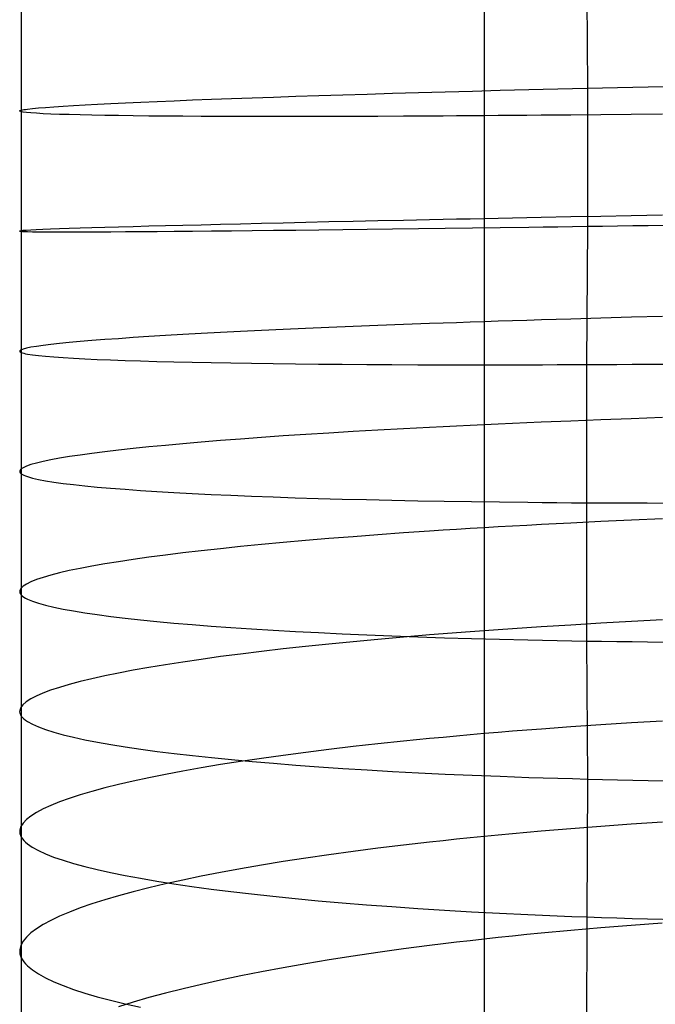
# Model space of a CAD drawing. Extents: x -383 to 1849, y -1185 to -529.
# Tile 530 of 656: x 397 to 406, y -1026 to -1011. Entities that reach past the tile are written whole.
import ezdxf

# ---------------------------------------------------------------- set-up
doc = ezdxf.new("R2010")
doc.units = 0
doc.layers.add('PREDEFINITO', color=7, linetype='CONTINUOUS')

msp = doc.modelspace()

# ---------------------------------------------------------------- linework, layer by layer
at = {"layer": 'PREDEFINITO'}
for p, q in [((405.26, -1010.183, 676.932), (405.272, -1012.191, 677.042)), ((397.028, -1010.75, 664.42), (397.029, -1012.512, 664.515)), ((403.769, -1011.036, 650.85), (403.768, -1012.534, 650.944)), ((402.067, -1012.277, 674.832), (402.435, -1012.266, 675.155)), ((402.435, -1012.266, 675.155), (402.813, -1012.255, 675.466)), ((402.813, -1012.255, 675.466), (403.2, -1012.245, 675.764)), ((403.2, -1012.245, 675.764), (403.597, -1012.234, 676.048)), ((403.597, -1012.234, 676.048), (404.003, -1012.223, 676.319)), ((404.003, -1012.223, 676.319), (404.418, -1012.212, 676.575)), ((404.418, -1012.212, 676.575), (404.628, -1012.207, 676.697)), ((404.628, -1012.207, 676.697), (404.841, -1012.202, 676.816)), ((404.841, -1012.202, 676.816), (405.056, -1012.197, 676.931)), ((405.056, -1012.197, 676.931), (405.272, -1012.191, 677.042)), ((405.272, -1012.191, 677.042), (405.491, -1012.186, 677.149)), ((405.272, -1012.191, 677.042), (405.272, -1014.203, 677.107)), ((405.491, -1012.186, 677.149), (405.711, -1012.181, 677.253)), ((405.711, -1012.181, 677.253), (405.934, -1012.176, 677.352)), ((405.934, -1012.176, 677.352), (406.158, -1012.171, 677.447)), ((406.158, -1012.171, 677.447), (406.611, -1012.16, 677.627)), ((398.138, -1012.424, 669.251), (398.334, -1012.415, 669.701)), ((398.334, -1012.415, 669.701), (398.544, -1012.405, 670.145)), ((398.544, -1012.405, 670.145), (398.769, -1012.394, 670.582)), ((398.769, -1012.394, 670.582), (399.006, -1012.384, 671.013)), ((399.006, -1012.384, 671.013), (399.257, -1012.374, 671.436)), ((399.257, -1012.374, 671.436), (399.522, -1012.363, 671.851)), ((399.522, -1012.363, 671.851), (399.798, -1012.353, 672.258)), ((399.798, -1012.353, 672.258), (400.088, -1012.342, 672.656)), ((400.088, -1012.342, 672.656), (400.389, -1012.331, 673.044)), ((400.389, -1012.331, 673.044), (400.702, -1012.321, 673.423)), ((400.702, -1012.321, 673.423), (401.027, -1012.31, 673.792)), ((401.027, -1012.31, 673.792), (401.363, -1012.299, 674.15)), ((401.363, -1012.299, 674.15), (401.71, -1012.288, 674.497)), ((401.71, -1012.288, 674.497), (402.067, -1012.277, 674.832)), ((397.006, -1012.523, 663.784), (397.009, -1012.519, 664.028)), ((397.007, -1012.526, 663.54), (397.006, -1012.523, 663.784)), ((397.022, -1012.533, 663.053), (397.007, -1012.526, 663.54)), ((397.009, -1012.519, 664.028), (397.017, -1012.516, 664.271)), ((397.017, -1012.516, 664.271), (397.029, -1012.512, 664.515)), ((397.054, -1012.54, 662.566), (397.022, -1012.533, 663.053)), ((397.029, -1012.512, 664.515), (397.028, -1016.041, 664.603)), ((397.029, -1012.512, 664.515), (397.045, -1012.508, 664.758)), ((397.045, -1012.508, 664.758), (397.066, -1012.504, 665.001)), ((397.103, -1012.546, 662.08), (397.054, -1012.54, 662.566)), ((397.066, -1012.504, 665.001), (397.09, -1012.5, 665.243)), ((397.09, -1012.5, 665.243), (397.12, -1012.496, 665.485)), ((397.167, -1012.552, 661.595), (397.103, -1012.546, 662.08)), ((397.12, -1012.496, 665.485), (397.191, -1012.488, 665.967)), ((397.248, -1012.558, 661.112), (397.167, -1012.552, 661.595)), ((397.191, -1012.488, 665.967), (397.279, -1012.48, 666.447)), ((397.345, -1012.563, 660.632), (397.248, -1012.558, 661.112)), ((397.279, -1012.48, 666.447), (397.383, -1012.471, 666.924)), ((397.383, -1012.471, 666.924), (397.503, -1012.462, 667.398)), ((397.503, -1012.462, 667.398), (397.639, -1012.453, 667.868)), ((397.639, -1012.453, 667.868), (397.79, -1012.444, 668.334)), ((397.79, -1012.444, 668.334), (397.957, -1012.434, 668.795)), ((397.957, -1012.434, 668.795), (398.138, -1012.424, 669.251)), ((403.768, -1012.534, 650.944), (403.768, -1014.035, 651.009)), ((397.457, -1012.568, 660.154), (397.345, -1012.563, 660.632)), ((397.585, -1012.573, 659.68), (397.457, -1012.568, 660.154)), ((397.727, -1012.577, 659.21), (397.585, -1012.573, 659.68)), ((397.885, -1012.581, 658.744), (397.727, -1012.577, 659.21)), ((398.057, -1012.585, 658.283), (397.885, -1012.581, 658.744)), ((398.243, -1012.589, 657.827), (398.057, -1012.585, 658.283)), ((398.444, -1012.592, 657.378), (398.243, -1012.589, 657.827)), ((398.658, -1012.595, 656.934), (398.444, -1012.592, 657.378)), ((398.886, -1012.597, 656.497), (398.658, -1012.595, 656.934)), ((399.128, -1012.599, 656.068), (398.886, -1012.597, 656.497)), ((399.382, -1012.601, 655.646), (399.128, -1012.599, 656.068)), ((399.649, -1012.603, 655.233), (399.382, -1012.601, 655.646)), ((399.929, -1012.604, 654.829), (399.649, -1012.603, 655.233)), ((400.221, -1012.605, 654.434), (399.929, -1012.604, 654.829)), ((400.526, -1012.605, 654.048), (400.221, -1012.605, 654.434)), ((400.842, -1012.605, 653.673), (400.526, -1012.605, 654.048)), ((401.17, -1012.605, 653.309), (400.842, -1012.605, 653.673)), ((401.509, -1012.604, 652.956), (401.17, -1012.605, 653.309)), ((401.859, -1012.603, 652.615), (401.509, -1012.604, 652.956)), ((402.22, -1012.602, 652.285), (401.859, -1012.603, 652.615)), ((402.592, -1012.6, 651.969), (402.22, -1012.602, 652.285)), ((402.974, -1012.598, 651.666), (402.592, -1012.6, 651.969)), ((403.169, -1012.597, 651.52), (402.974, -1012.598, 651.666)), ((403.366, -1012.596, 651.377), (403.169, -1012.597, 651.52)), ((403.566, -1012.595, 651.237), (403.366, -1012.596, 651.377)), ((403.768, -1012.593, 651.101), (403.566, -1012.595, 651.237)), ((403.973, -1012.592, 650.969), (403.768, -1012.593, 651.101)), ((404.18, -1012.59, 650.841), (403.973, -1012.592, 650.969)), ((404.389, -1012.588, 650.716), (404.18, -1012.59, 650.841)), ((404.6, -1012.587, 650.595), (404.389, -1012.588, 650.716)), ((405.029, -1012.583, 650.364), (404.6, -1012.587, 650.595)), ((405.467, -1012.579, 650.148), (405.029, -1012.583, 650.364)), ((405.911, -1012.574, 649.946), (405.467, -1012.579, 650.148)), ((406.363, -1012.569, 649.76), (405.911, -1012.574, 649.946)), ((401.859, -1014.133, 652.674), (401.509, -1014.14, 653.015)), ((402.22, -1014.125, 652.346), (401.859, -1014.133, 652.674)), ((402.592, -1014.117, 652.03), (402.22, -1014.125, 652.346)), ((402.974, -1014.109, 651.727), (402.592, -1014.117, 652.03)), ((403.169, -1014.105, 651.581), (402.974, -1014.109, 651.727)), ((403.366, -1014.101, 651.439), (403.169, -1014.105, 651.581)), ((403.566, -1014.097, 651.299), (403.366, -1014.101, 651.439)), ((403.768, -1014.093, 651.164), (403.566, -1014.097, 651.299)), ((403.768, -1014.035, 651.009), (403.768, -1015.535, 651.046)), ((403.973, -1014.088, 651.032), (403.768, -1014.093, 651.164)), ((404.18, -1014.084, 650.904), (403.973, -1014.088, 651.032)), ((404.389, -1014.08, 650.779), (404.18, -1014.084, 650.904)), ((404.6, -1014.076, 650.658), (404.389, -1014.08, 650.779)), ((405.03, -1014.067, 650.428), (404.6, -1014.076, 650.658)), ((405.467, -1014.059, 650.212), (405.03, -1014.067, 650.428)), ((405.911, -1014.05, 650.011), (405.467, -1014.059, 650.212)), ((406.363, -1014.042, 649.824), (405.911, -1014.05, 650.011)), ((397.007, -1014.272, 663.59), (397.005, -1014.273, 663.834)), ((397.005, -1014.273, 663.834), (397.009, -1014.274, 664.077)), ((397.022, -1014.269, 663.103), (397.007, -1014.272, 663.59)), ((397.009, -1014.274, 664.077), (397.016, -1014.275, 664.321)), ((397.016, -1014.275, 664.321), (397.028, -1014.276, 664.564)), ((397.053, -1014.266, 662.616), (397.022, -1014.269, 663.103)), ((397.028, -1014.276, 664.564), (397.044, -1014.277, 664.807)), ((397.044, -1014.277, 664.807), (397.065, -1014.278, 665.05)), ((397.102, -1014.262, 662.13), (397.053, -1014.266, 662.616)), ((397.065, -1014.278, 665.05), (397.09, -1014.279, 665.293)), ((397.09, -1014.279, 665.293), (397.119, -1014.28, 665.535)), ((397.167, -1014.259, 661.645), (397.102, -1014.262, 662.13)), ((397.119, -1014.28, 665.535), (397.19, -1014.281, 666.017)), ((397.247, -1014.255, 661.163), (397.167, -1014.259, 661.645)), ((397.19, -1014.281, 666.017), (397.278, -1014.282, 666.497)), ((397.344, -1014.251, 660.682), (397.247, -1014.255, 661.163)), ((397.278, -1014.282, 666.497), (397.382, -1014.283, 666.975)), ((397.456, -1014.246, 660.205), (397.344, -1014.251, 660.682)), ((397.584, -1014.242, 659.731), (397.456, -1014.246, 660.205)), ((397.727, -1014.237, 659.262), (397.584, -1014.242, 659.731)), ((397.884, -1014.232, 658.796), (397.727, -1014.237, 659.262)), ((398.056, -1014.226, 658.336), (397.884, -1014.232, 658.796)), ((397.956, -1014.283, 668.847), (398.138, -1014.282, 669.303)), ((398.243, -1014.221, 657.88), (398.056, -1014.226, 658.336)), ((398.138, -1014.282, 669.303), (398.334, -1014.281, 669.754)), ((398.444, -1014.215, 657.431), (398.243, -1014.221, 657.88)), ((398.334, -1014.281, 669.754), (398.544, -1014.28, 670.198)), ((398.658, -1014.209, 656.988), (398.444, -1014.215, 657.431)), ((398.544, -1014.28, 670.198), (398.768, -1014.279, 670.636)), ((398.886, -1014.203, 656.552), (398.658, -1014.209, 656.988)), ((398.768, -1014.279, 670.636), (399.006, -1014.277, 671.067)), ((399.127, -1014.197, 656.123), (398.886, -1014.203, 656.552)), ((399.006, -1014.277, 671.067), (399.257, -1014.275, 671.491)), ((399.382, -1014.19, 655.702), (399.127, -1014.197, 656.123)), ((399.257, -1014.275, 671.491), (399.521, -1014.272, 671.907)), ((399.649, -1014.184, 655.289), (399.382, -1014.19, 655.702)), ((399.521, -1014.272, 671.907), (399.798, -1014.27, 672.314)), ((399.929, -1014.177, 654.885), (399.649, -1014.184, 655.289)), ((399.798, -1014.27, 672.314), (400.087, -1014.267, 672.713)), ((400.221, -1014.17, 654.491), (399.929, -1014.177, 654.885)), ((400.087, -1014.267, 672.713), (400.389, -1014.264, 673.102)), ((400.526, -1014.163, 654.106), (400.221, -1014.17, 654.491)), ((400.389, -1014.264, 673.102), (400.702, -1014.261, 673.482)), ((400.842, -1014.155, 653.732), (400.526, -1014.163, 654.106)), ((400.702, -1014.261, 673.482), (401.027, -1014.257, 673.851)), ((401.17, -1014.148, 653.368), (400.842, -1014.155, 653.732)), ((401.027, -1014.257, 673.851), (401.363, -1014.253, 674.21)), ((401.509, -1014.14, 653.015), (401.17, -1014.148, 653.368)), ((401.363, -1014.253, 674.21), (401.71, -1014.249, 674.557)), ((401.71, -1014.249, 674.557), (402.067, -1014.245, 674.893)), ((402.067, -1014.245, 674.893), (402.435, -1014.241, 675.217)), ((402.435, -1014.241, 675.217), (402.813, -1014.236, 675.528)), ((402.813, -1014.236, 675.528), (403.2, -1014.231, 675.826)), ((403.2, -1014.231, 675.826), (403.597, -1014.226, 676.111)), ((403.597, -1014.226, 676.111), (404.003, -1014.22, 676.382)), ((404.003, -1014.22, 676.382), (404.418, -1014.215, 676.639)), ((404.418, -1014.215, 676.639), (404.628, -1014.212, 676.762)), ((404.628, -1014.212, 676.762), (404.841, -1014.209, 676.881)), ((404.841, -1014.209, 676.881), (405.056, -1014.206, 676.996)), ((405.056, -1014.206, 676.996), (405.272, -1014.203, 677.107)), ((405.272, -1014.203, 677.107), (405.26, -1016.216, 677.128)), ((405.272, -1014.203, 677.107), (405.491, -1014.2, 677.215)), ((405.491, -1014.2, 677.215), (405.712, -1014.196, 677.318)), ((405.712, -1014.196, 677.318), (405.934, -1014.193, 677.418)), ((405.934, -1014.193, 677.418), (406.158, -1014.19, 677.514)), ((406.158, -1014.19, 677.514), (406.611, -1014.183, 677.693)), ((397.382, -1014.283, 666.975), (397.502, -1014.283, 667.449)), ((397.502, -1014.283, 667.449), (397.638, -1014.283, 667.919)), ((397.638, -1014.283, 667.919), (397.79, -1014.283, 668.385)), ((397.79, -1014.283, 668.385), (397.956, -1014.283, 668.847)), ((403.768, -1015.535, 651.046), (403.768, -1017.036, 651.051)), ((404.39, -1015.572, 650.813), (404.18, -1015.579, 650.938)), ((404.601, -1015.566, 650.693), (404.39, -1015.572, 650.813)), ((405.031, -1015.553, 650.462), (404.601, -1015.566, 650.693)), ((405.468, -1015.54, 650.246), (405.031, -1015.553, 650.462)), ((405.913, -1015.528, 650.046), (405.468, -1015.54, 650.246)), ((406.365, -1015.515, 649.86), (405.913, -1015.528, 650.046)), ((400.842, -1015.706, 653.766), (400.525, -1015.721, 654.141)), ((401.169, -1015.691, 653.402), (400.842, -1015.706, 653.766)), ((401.509, -1015.677, 653.05), (401.169, -1015.691, 653.402)), ((401.859, -1015.662, 652.709), (401.509, -1015.677, 653.05)), ((402.22, -1015.648, 652.38), (401.859, -1015.662, 652.709)), ((402.592, -1015.634, 652.064), (402.22, -1015.648, 652.38)), ((402.974, -1015.62, 651.761), (402.592, -1015.634, 652.064)), ((403.169, -1015.613, 651.615), (402.974, -1015.62, 651.761)), ((403.366, -1015.606, 651.473), (403.169, -1015.613, 651.615)), ((403.566, -1015.599, 651.333), (403.366, -1015.606, 651.473)), ((403.769, -1015.592, 651.198), (403.566, -1015.599, 651.333)), ((403.973, -1015.586, 651.066), (403.769, -1015.592, 651.198)), ((404.18, -1015.579, 650.938), (403.973, -1015.586, 651.066)), ((398.243, -1015.853, 657.918), (398.057, -1015.868, 658.374)), ((398.444, -1015.839, 657.468), (398.243, -1015.853, 657.918)), ((398.658, -1015.824, 657.025), (398.444, -1015.839, 657.468)), ((398.886, -1015.809, 656.589), (398.658, -1015.824, 657.025)), ((399.127, -1015.794, 656.16), (398.886, -1015.809, 656.589)), ((399.382, -1015.78, 655.738), (399.127, -1015.794, 656.16)), ((399.649, -1015.765, 655.325), (399.382, -1015.78, 655.738)), ((399.929, -1015.75, 654.921), (399.649, -1015.765, 655.325)), ((400.221, -1015.735, 654.526), (399.929, -1015.75, 654.921)), ((400.525, -1015.721, 654.141), (400.221, -1015.735, 654.526)), ((397.054, -1015.992, 662.655), (397.022, -1016.004, 663.142)), ((397.103, -1015.979, 662.169), (397.054, -1015.992, 662.655)), ((397.167, -1015.965, 661.684), (397.103, -1015.979, 662.169)), ((397.248, -1015.952, 661.202), (397.167, -1015.965, 661.684)), ((397.345, -1015.938, 660.721), (397.248, -1015.952, 661.202)), ((397.457, -1015.925, 660.244), (397.345, -1015.938, 660.721)), ((397.585, -1015.911, 659.77), (397.457, -1015.925, 660.244)), ((397.728, -1015.896, 659.3), (397.585, -1015.911, 659.77)), ((397.885, -1015.882, 658.834), (397.728, -1015.896, 659.3)), ((398.057, -1015.868, 658.374), (397.885, -1015.882, 658.834)), ((397.007, -1016.017, 663.629), (397.006, -1016.023, 663.872)), ((397.006, -1016.023, 663.872), (397.009, -1016.029, 664.116)), ((397.022, -1016.004, 663.142), (397.007, -1016.017, 663.629)), ((397.009, -1016.029, 664.116), (397.016, -1016.035, 664.359)), ((397.016, -1016.035, 664.359), (397.028, -1016.041, 664.603)), ((397.028, -1016.041, 664.603), (397.044, -1016.047, 664.846)), ((397.028, -1016.041, 664.603), (397.029, -1017.806, 664.597)), ((397.044, -1016.047, 664.846), (397.065, -1016.052, 665.088)), ((397.065, -1016.052, 665.088), (397.09, -1016.058, 665.331)), ((397.09, -1016.058, 665.331), (397.119, -1016.063, 665.572)), ((397.119, -1016.063, 665.572), (397.19, -1016.074, 666.054)), ((397.19, -1016.074, 666.054), (397.277, -1016.085, 666.534)), ((397.277, -1016.085, 666.534), (397.381, -1016.095, 667.011)), ((397.381, -1016.095, 667.011), (397.501, -1016.105, 667.484)), ((397.501, -1016.105, 667.484), (397.637, -1016.114, 667.954)), ((397.637, -1016.114, 667.954), (397.788, -1016.123, 668.419)), ((397.788, -1016.123, 668.419), (397.954, -1016.132, 668.88)), ((397.954, -1016.132, 668.88), (398.135, -1016.141, 669.336)), ((398.135, -1016.141, 669.336), (398.33, -1016.148, 669.786)), ((398.33, -1016.148, 669.786), (398.54, -1016.156, 670.229)), ((398.54, -1016.156, 670.229), (398.764, -1016.163, 670.667)), ((398.764, -1016.163, 670.667), (399.001, -1016.17, 671.097)), ((399.001, -1016.17, 671.097), (399.252, -1016.176, 671.52)), ((399.252, -1016.176, 671.52), (399.516, -1016.182, 671.935)), ((399.516, -1016.182, 671.935), (399.792, -1016.188, 672.342)), ((399.792, -1016.188, 672.342), (400.081, -1016.193, 672.739)), ((400.081, -1016.193, 672.739), (400.382, -1016.198, 673.128)), ((400.382, -1016.198, 673.128), (400.695, -1016.202, 673.507)), ((400.695, -1016.202, 673.507), (401.019, -1016.206, 673.875)), ((401.019, -1016.206, 673.875), (401.354, -1016.209, 674.233)), ((401.354, -1016.209, 674.233), (401.701, -1016.212, 674.58)), ((401.701, -1016.212, 674.58), (402.058, -1016.214, 674.916)), ((402.058, -1016.214, 674.916), (402.425, -1016.216, 675.239)), ((402.425, -1016.216, 675.239), (402.802, -1016.218, 675.55)), ((402.802, -1016.218, 675.55), (403.189, -1016.219, 675.848)), ((403.189, -1016.219, 675.848), (403.586, -1016.219, 676.133)), ((403.586, -1016.219, 676.133), (403.992, -1016.219, 676.403)), ((403.992, -1016.219, 676.403), (404.406, -1016.218, 676.66)), ((404.406, -1016.218, 676.66), (404.616, -1016.218, 676.783)), ((404.616, -1016.218, 676.783), (404.829, -1016.217, 676.902)), ((404.829, -1016.217, 676.902), (405.043, -1016.217, 677.017)), ((405.043, -1016.217, 677.017), (405.26, -1016.216, 677.128)), ((405.26, -1016.216, 677.128), (405.258, -1018.228, 677.113)), ((405.26, -1016.216, 677.128), (405.478, -1016.215, 677.236)), ((405.478, -1016.215, 677.236), (405.699, -1016.214, 677.339)), ((405.699, -1016.214, 677.339), (405.921, -1016.212, 677.439)), ((405.921, -1016.212, 677.439), (406.145, -1016.211, 677.534)), ((406.145, -1016.211, 677.534), (406.598, -1016.208, 677.714)), ((405.911, -1017.004, 650.049), (405.467, -1017.021, 650.25)), ((406.363, -1016.989, 649.863), (405.911, -1017.004, 650.049)), ((402.974, -1017.131, 651.764), (402.592, -1017.151, 652.067)), ((403.169, -1017.121, 651.618), (402.974, -1017.131, 651.764)), ((403.366, -1017.111, 651.476), (403.169, -1017.121, 651.618)), ((403.566, -1017.102, 651.336), (403.366, -1017.111, 651.476)), ((403.768, -1017.092, 651.201), (403.566, -1017.102, 651.336)), ((403.768, -1017.036, 651.051), (403.768, -1018.537, 651.028)), ((403.973, -1017.083, 651.069), (403.768, -1017.092, 651.201)), ((404.18, -1017.074, 650.941), (403.973, -1017.083, 651.069)), ((404.389, -1017.064, 650.817), (404.18, -1017.074, 650.941)), ((404.6, -1017.055, 650.696), (404.389, -1017.064, 650.817)), ((405.03, -1017.038, 650.465), (404.6, -1017.055, 650.696)), ((405.467, -1017.021, 650.25), (405.03, -1017.038, 650.465)), ((400.527, -1017.279, 654.143), (400.222, -1017.301, 654.528)), ((400.843, -1017.256, 653.768), (400.527, -1017.279, 654.143)), ((401.17, -1017.235, 653.405), (400.843, -1017.256, 653.768)), ((401.509, -1017.213, 653.052), (401.17, -1017.235, 653.405)), ((401.86, -1017.192, 652.711), (401.509, -1017.213, 653.052)), ((402.221, -1017.171, 652.383), (401.86, -1017.192, 652.711)), ((402.592, -1017.151, 652.067), (402.221, -1017.171, 652.383)), ((398.888, -1017.416, 656.589), (398.66, -1017.439, 657.025)), ((399.129, -1017.393, 656.16), (398.888, -1017.416, 656.589)), ((399.383, -1017.369, 655.739), (399.129, -1017.393, 656.16)), ((399.65, -1017.346, 655.326), (399.383, -1017.369, 655.739)), ((399.93, -1017.324, 654.922), (399.65, -1017.346, 655.326)), ((400.222, -1017.301, 654.528), (399.93, -1017.324, 654.922)), ((397.729, -1017.557, 659.298), (397.586, -1017.58, 659.768)), ((397.886, -1017.533, 658.833), (397.729, -1017.557, 659.298)), ((398.058, -1017.51, 658.372), (397.886, -1017.533, 658.833)), ((398.245, -1017.486, 657.917), (398.058, -1017.51, 658.372)), ((398.445, -1017.463, 657.468), (398.245, -1017.486, 657.917)), ((398.66, -1017.439, 657.025), (398.445, -1017.463, 657.468)), ((397.055, -1017.718, 662.65), (397.023, -1017.741, 663.137)), ((397.103, -1017.696, 662.165), (397.055, -1017.718, 662.65)), ((397.168, -1017.673, 661.681), (397.103, -1017.696, 662.165)), ((397.249, -1017.65, 661.198), (397.168, -1017.673, 661.681)), ((397.346, -1017.627, 660.718), (397.249, -1017.65, 661.198)), ((397.458, -1017.604, 660.241), (397.346, -1017.627, 660.718)), ((397.586, -1017.58, 659.768), (397.458, -1017.604, 660.241)), ((397.008, -1017.763, 663.624), (397.006, -1017.774, 663.867)), ((397.006, -1017.774, 663.867), (397.009, -1017.785, 664.11)), ((397.023, -1017.741, 663.137), (397.008, -1017.763, 663.624)), ((397.009, -1017.785, 664.11), (397.017, -1017.795, 664.354)), ((397.017, -1017.795, 664.354), (397.029, -1017.806, 664.597)), ((397.029, -1017.806, 664.597), (397.028, -1019.57, 664.552)), ((397.029, -1017.806, 664.597), (397.045, -1017.817, 664.839)), ((397.045, -1017.817, 664.839), (397.065, -1017.827, 665.082)), ((397.065, -1017.827, 665.082), (397.09, -1017.838, 665.324)), ((397.09, -1017.838, 665.324), (397.119, -1017.848, 665.566)), ((397.119, -1017.848, 665.566), (397.19, -1017.868, 666.047)), ((397.19, -1017.868, 666.047), (397.277, -1017.888, 666.527)), ((397.277, -1017.888, 666.527), (397.381, -1017.908, 667.003)), ((397.381, -1017.908, 667.003), (397.501, -1017.927, 667.476)), ((397.501, -1017.927, 667.476), (397.636, -1017.946, 667.945)), ((397.636, -1017.946, 667.945), (397.787, -1017.964, 668.411)), ((397.787, -1017.964, 668.411), (397.953, -1017.982, 668.871)), ((397.953, -1017.982, 668.871), (398.134, -1017.999, 669.326)), ((398.134, -1017.999, 669.326), (398.33, -1018.016, 669.776)), ((398.33, -1018.016, 669.776), (398.54, -1018.032, 670.219)), ((398.54, -1018.032, 670.219), (398.763, -1018.048, 670.656)), ((398.763, -1018.048, 670.656), (399.001, -1018.063, 671.086)), ((399.001, -1018.063, 671.086), (399.251, -1018.078, 671.509)), ((399.251, -1018.078, 671.509), (399.515, -1018.092, 671.923)), ((399.515, -1018.092, 671.923), (399.791, -1018.106, 672.33)), ((399.791, -1018.106, 672.33), (400.08, -1018.119, 672.727)), ((400.08, -1018.119, 672.727), (400.381, -1018.131, 673.116)), ((400.381, -1018.131, 673.116), (400.694, -1018.143, 673.494)), ((400.694, -1018.143, 673.494), (401.018, -1018.154, 673.863)), ((401.018, -1018.154, 673.863), (401.353, -1018.164, 674.22)), ((401.353, -1018.164, 674.22), (401.7, -1018.174, 674.567)), ((401.7, -1018.174, 674.567), (402.057, -1018.183, 674.902)), ((402.057, -1018.183, 674.902), (402.424, -1018.191, 675.225)), ((402.424, -1018.191, 675.225), (402.801, -1018.199, 675.536)), ((402.801, -1018.199, 675.536), (403.188, -1018.205, 675.834)), ((403.188, -1018.205, 675.834), (403.585, -1018.212, 676.118)), ((403.585, -1018.212, 676.118), (403.99, -1018.217, 676.389)), ((403.99, -1018.217, 676.389), (404.405, -1018.221, 676.645)), ((404.405, -1018.221, 676.645), (404.615, -1018.223, 676.768)), ((404.615, -1018.223, 676.768), (404.827, -1018.225, 676.887)), ((404.827, -1018.225, 676.887), (405.042, -1018.227, 677.002)), ((405.042, -1018.227, 677.002), (405.258, -1018.228, 677.113)), ((405.258, -1018.228, 677.113), (405.477, -1018.229, 677.221)), ((405.258, -1018.228, 677.113), (405.26, -1020.241, 677.06)), ((405.477, -1018.229, 677.221), (405.697, -1018.23, 677.324)), ((405.697, -1018.23, 677.324), (405.92, -1018.231, 677.424)), ((405.92, -1018.231, 677.424), (406.144, -1018.231, 677.519)), ((406.144, -1018.231, 677.519), (406.597, -1018.232, 677.699)), ((403.768, -1018.537, 651.028), (403.768, -1020.037, 650.973)), ((403.973, -1018.58, 651.044), (403.769, -1018.592, 651.175)), ((404.18, -1018.568, 650.916), (403.973, -1018.58, 651.044)), ((404.39, -1018.557, 650.792), (404.18, -1018.568, 650.916)), ((404.601, -1018.546, 650.671), (404.39, -1018.557, 650.792)), ((405.031, -1018.523, 650.441), (404.601, -1018.546, 650.671)), ((405.468, -1018.502, 650.226), (405.031, -1018.523, 650.441)), ((405.913, -1018.482, 650.026), (405.468, -1018.502, 650.226)), ((406.365, -1018.462, 649.841), (405.913, -1018.482, 650.026)), ((401.859, -1018.722, 652.682), (401.509, -1018.75, 653.022)), ((402.22, -1018.694, 652.354), (401.859, -1018.722, 652.682)), ((402.592, -1018.668, 652.039), (402.22, -1018.694, 652.354)), ((402.974, -1018.642, 651.737), (402.592, -1018.668, 652.039)), ((403.169, -1018.629, 651.591), (402.974, -1018.642, 651.737)), ((403.366, -1018.617, 651.449), (403.169, -1018.629, 651.591)), ((403.566, -1018.604, 651.31), (403.366, -1018.617, 651.449)), ((403.769, -1018.592, 651.175), (403.566, -1018.604, 651.31)), ((400.221, -1018.867, 654.495), (399.929, -1018.897, 654.889)), ((400.525, -1018.837, 654.111), (400.221, -1018.867, 654.495)), ((400.842, -1018.807, 653.737), (400.525, -1018.837, 654.111)), ((401.169, -1018.778, 653.374), (400.842, -1018.807, 653.737)), ((401.509, -1018.75, 653.022), (401.169, -1018.778, 653.374)), ((399.127, -1018.99, 656.125), (398.886, -1019.022, 656.553)), ((399.382, -1018.959, 655.704), (399.127, -1018.99, 656.125)), ((399.649, -1018.928, 655.292), (399.382, -1018.959, 655.704)), ((399.929, -1018.897, 654.889), (399.649, -1018.928, 655.292)), ((398.057, -1019.151, 658.334), (397.885, -1019.184, 658.794)), ((398.243, -1019.118, 657.88), (398.057, -1019.151, 658.334)), ((398.444, -1019.086, 657.431), (398.243, -1019.118, 657.88)), ((398.658, -1019.054, 656.989), (398.444, -1019.086, 657.431)), ((398.886, -1019.022, 656.553), (398.658, -1019.054, 656.989)), ((397.457, -1019.282, 660.201), (397.345, -1019.314, 660.677)), ((397.585, -1019.249, 659.728), (397.457, -1019.282, 660.201)), ((397.728, -1019.216, 659.259), (397.585, -1019.249, 659.728)), ((397.885, -1019.184, 658.794), (397.728, -1019.216, 659.259)), ((397.103, -1019.412, 662.122), (397.054, -1019.444, 662.607)), ((397.167, -1019.38, 661.638), (397.103, -1019.412, 662.122)), ((397.248, -1019.347, 661.157), (397.167, -1019.38, 661.638)), ((397.345, -1019.314, 660.677), (397.248, -1019.347, 661.157)), ((397.007, -1019.508, 663.58), (397.006, -1019.523, 663.823)), ((397.006, -1019.523, 663.823), (397.009, -1019.539, 664.066)), ((397.022, -1019.476, 663.093), (397.007, -1019.508, 663.58)), ((397.009, -1019.539, 664.066), (397.017, -1019.555, 664.309)), ((397.017, -1019.555, 664.309), (397.028, -1019.57, 664.552)), ((397.054, -1019.444, 662.607), (397.022, -1019.476, 663.093)), ((397.028, -1019.57, 664.552), (397.044, -1019.586, 664.794)), ((397.028, -1019.57, 664.552), (397.028, -1023.095, 664.361)), ((397.044, -1019.586, 664.794), (397.065, -1019.601, 665.036)), ((397.065, -1019.601, 665.036), (397.09, -1019.616, 665.278)), ((397.09, -1019.616, 665.278), (397.119, -1019.631, 665.52)), ((397.119, -1019.631, 665.52), (397.19, -1019.661, 666.001)), ((397.19, -1019.661, 666.001), (397.277, -1019.691, 666.48)), ((397.277, -1019.691, 666.48), (397.381, -1019.72, 666.956)), ((397.381, -1019.72, 666.956), (397.501, -1019.748, 667.429)), ((397.501, -1019.748, 667.429), (397.637, -1019.776, 667.898)), ((397.637, -1019.776, 667.898), (397.788, -1019.804, 668.362)), ((397.788, -1019.804, 668.362), (397.954, -1019.831, 668.822)), ((397.954, -1019.831, 668.822), (398.135, -1019.857, 669.277)), ((398.135, -1019.857, 669.277), (398.331, -1019.883, 669.726)), ((398.331, -1019.883, 669.726), (398.54, -1019.908, 670.17)), ((398.54, -1019.908, 670.17), (398.764, -1019.933, 670.606)), ((398.764, -1019.933, 670.606), (399.001, -1019.956, 671.036)), ((399.001, -1019.956, 671.036), (399.252, -1019.979, 671.458)), ((399.252, -1019.979, 671.458), (399.516, -1020.002, 671.873)), ((399.516, -1020.002, 671.873), (399.792, -1020.023, 672.279)), ((405.03, -1020.008, 650.386), (404.6, -1020.035, 650.615)), ((405.467, -1019.983, 650.172), (405.03, -1020.008, 650.386)), ((405.912, -1019.958, 649.972), (405.467, -1019.983, 650.172)), ((406.363, -1019.935, 649.787), (405.912, -1019.958, 649.972)), ((399.792, -1020.023, 672.279), (400.081, -1020.044, 672.676)), ((400.081, -1020.044, 672.676), (400.382, -1020.064, 673.064)), ((400.382, -1020.064, 673.064), (400.695, -1020.083, 673.443)), ((400.695, -1020.083, 673.443), (401.019, -1020.102, 673.811)), ((401.019, -1020.102, 673.811), (401.355, -1020.119, 674.168)), ((401.355, -1020.119, 674.168), (401.701, -1020.136, 674.515)), ((401.701, -1020.136, 674.515), (402.058, -1020.152, 674.85)), ((402.058, -1020.152, 674.85), (402.425, -1020.166, 675.173)), ((402.974, -1020.152, 651.679), (402.592, -1020.184, 651.98)), ((403.169, -1020.137, 651.533), (402.974, -1020.152, 651.679)), ((403.366, -1020.121, 651.391), (403.169, -1020.137, 651.533)), ((403.566, -1020.106, 651.253), (403.366, -1020.121, 651.391)), ((403.768, -1020.091, 651.118), (403.566, -1020.106, 651.253)), ((403.768, -1020.037, 650.973), (403.769, -1021.537, 650.891)), ((403.973, -1020.077, 650.987), (403.768, -1020.091, 651.118)), ((404.18, -1020.063, 650.859), (403.973, -1020.077, 650.987)), ((404.389, -1020.049, 650.736), (404.18, -1020.063, 650.859)), ((404.6, -1020.035, 650.615), (404.389, -1020.049, 650.736)), ((401.509, -1020.285, 652.96), (401.169, -1020.321, 653.311)), ((401.859, -1020.251, 652.621), (401.509, -1020.285, 652.96)), ((402.22, -1020.217, 652.294), (401.859, -1020.251, 652.621)), ((402.592, -1020.184, 651.98), (402.22, -1020.217, 652.294)), ((402.425, -1020.166, 675.173), (402.803, -1020.18, 675.484)), ((402.803, -1020.18, 675.484), (403.19, -1020.193, 675.781)), ((403.19, -1020.193, 675.781), (403.586, -1020.204, 676.066)), ((403.586, -1020.204, 676.066), (403.992, -1020.215, 676.336)), ((403.992, -1020.215, 676.336), (404.406, -1020.225, 676.592)), ((404.406, -1020.225, 676.592), (404.617, -1020.229, 676.715)), ((404.617, -1020.229, 676.715), (404.829, -1020.233, 676.834)), ((404.829, -1020.233, 676.834), (405.044, -1020.237, 676.949)), ((405.044, -1020.237, 676.949), (405.26, -1020.241, 677.06)), ((405.26, -1020.241, 677.06), (405.479, -1020.244, 677.168)), ((405.26, -1020.241, 677.06), (405.271, -1022.251, 676.972)), ((405.479, -1020.244, 677.168), (405.699, -1020.247, 677.271)), ((405.699, -1020.247, 677.271), (405.921, -1020.249, 677.371)), ((405.921, -1020.249, 677.371), (406.145, -1020.252, 677.467)), ((406.145, -1020.252, 677.467), (406.599, -1020.256, 677.646)), ((400.221, -1020.431, 654.429), (399.929, -1020.469, 654.821)), ((400.525, -1020.394, 654.046), (400.221, -1020.431, 654.429)), ((400.842, -1020.357, 653.673), (400.525, -1020.394, 654.046)), ((401.169, -1020.321, 653.311), (400.842, -1020.357, 653.673)), ((399.127, -1020.587, 656.054), (398.886, -1020.627, 656.481)), ((399.382, -1020.547, 655.634), (399.127, -1020.587, 656.054)), ((399.649, -1020.508, 655.224), (399.382, -1020.547, 655.634)), ((399.929, -1020.469, 654.821), (399.649, -1020.508, 655.224)), ((398.443, -1020.709, 657.356), (398.243, -1020.75, 657.803)), ((398.658, -1020.668, 656.915), (398.443, -1020.709, 657.356)), ((398.886, -1020.627, 656.481), (398.658, -1020.668, 656.915)), ((397.727, -1020.875, 659.179), (397.584, -1020.917, 659.647)), ((397.884, -1020.833, 658.716), (397.727, -1020.875, 659.179)), ((398.056, -1020.791, 658.257), (397.884, -1020.833, 658.716)), ((398.243, -1020.75, 657.803), (398.056, -1020.791, 658.257)), ((397.344, -1021.001, 660.595), (397.247, -1021.043, 661.073)), ((397.456, -1020.959, 660.119), (397.344, -1021.001, 660.595)), ((397.584, -1020.917, 659.647), (397.456, -1020.959, 660.119)), ((397.102, -1021.127, 662.036), (397.053, -1021.168, 662.52)), ((397.167, -1021.085, 661.554), (397.102, -1021.127, 662.036)), ((397.247, -1021.043, 661.073), (397.167, -1021.085, 661.554)), ((397.007, -1021.251, 663.491), (397.005, -1021.272, 663.734)), ((397.005, -1021.272, 663.734), (397.009, -1021.292, 663.977)), ((397.022, -1021.21, 663.006), (397.007, -1021.251, 663.491)), ((397.009, -1021.292, 663.977), (397.016, -1021.313, 664.22)), ((397.053, -1021.168, 662.52), (397.022, -1021.21, 663.006)), ((397.016, -1021.313, 664.22), (397.028, -1021.333, 664.462)), ((397.028, -1021.333, 664.462), (397.044, -1021.353, 664.704)), ((397.044, -1021.353, 664.704), (397.065, -1021.373, 664.946)), ((397.065, -1021.373, 664.946), (397.09, -1021.393, 665.188)), ((397.09, -1021.393, 665.188), (397.119, -1021.413, 665.429)), ((397.119, -1021.413, 665.429), (397.19, -1021.453, 665.91)), ((405.913, -1021.434, 649.889), (405.468, -1021.463, 650.088)), ((406.365, -1021.407, 649.705), (405.913, -1021.434, 649.889)), ((397.19, -1021.453, 665.91), (397.278, -1021.492, 666.389)), ((397.278, -1021.492, 666.389), (397.382, -1021.53, 666.865)), ((397.382, -1021.53, 666.865), (397.502, -1021.568, 667.337)), ((397.502, -1021.568, 667.337), (397.638, -1021.605, 667.806)), ((403.769, -1021.59, 651.033), (403.566, -1021.608, 651.168)), ((403.769, -1021.537, 650.891), (403.768, -1023.035, 650.778)), ((403.973, -1021.573, 650.902), (403.769, -1021.59, 651.033)), ((404.18, -1021.556, 650.775), (403.973, -1021.573, 650.902)), ((404.39, -1021.54, 650.651), (404.18, -1021.556, 650.775)), ((404.601, -1021.524, 650.531), (404.39, -1021.54, 650.651)), ((405.031, -1021.492, 650.303), (404.601, -1021.524, 650.531)), ((405.468, -1021.463, 650.088), (405.031, -1021.492, 650.303)), ((397.638, -1021.605, 667.806), (397.789, -1021.642, 668.27)), ((397.789, -1021.642, 668.27), (397.956, -1021.678, 668.73)), ((397.956, -1021.678, 668.73), (398.137, -1021.714, 669.185)), ((398.137, -1021.714, 669.185), (398.333, -1021.748, 669.635)), ((402.592, -1021.7, 651.894), (402.22, -1021.739, 652.208)), ((402.974, -1021.662, 651.593), (402.592, -1021.7, 651.894)), ((403.169, -1021.644, 651.448), (402.974, -1021.662, 651.593)), ((403.366, -1021.625, 651.306), (403.169, -1021.644, 651.448)), ((403.566, -1021.608, 651.168), (403.366, -1021.625, 651.306)), ((398.333, -1021.748, 669.635), (398.543, -1021.782, 670.078)), ((398.543, -1021.782, 670.078), (398.768, -1021.815, 670.515)), ((398.768, -1021.815, 670.515), (399.005, -1021.848, 670.945)), ((399.005, -1021.848, 670.945), (399.256, -1021.879, 671.367)), ((399.256, -1021.879, 671.367), (399.521, -1021.91, 671.782)), ((401.17, -1021.863, 653.223), (400.842, -1021.906, 653.585)), ((401.509, -1021.82, 652.873), (401.17, -1021.863, 653.223)), ((401.859, -1021.779, 652.534), (401.509, -1021.82, 652.873)), ((402.22, -1021.739, 652.208), (401.859, -1021.779, 652.534)), ((399.521, -1021.91, 671.782), (399.797, -1021.939, 672.188)), ((399.797, -1021.939, 672.188), (400.087, -1021.968, 672.586)), ((400.221, -1021.995, 654.34), (399.929, -1022.041, 654.733)), ((400.087, -1021.968, 672.586), (400.388, -1021.996, 672.974)), ((400.526, -1021.95, 653.958), (400.221, -1021.995, 654.34)), ((400.388, -1021.996, 672.974), (400.701, -1022.022, 673.352)), ((400.842, -1021.906, 653.585), (400.526, -1021.95, 653.958)), ((400.701, -1022.022, 673.352), (401.026, -1022.048, 673.721)), ((399.382, -1022.135, 655.545), (399.128, -1022.183, 655.964)), ((399.649, -1022.088, 655.134), (399.382, -1022.135, 655.545)), ((399.929, -1022.041, 654.733), (399.649, -1022.088, 655.134)), ((401.026, -1022.048, 673.721), (401.362, -1022.073, 674.079)), ((401.362, -1022.073, 674.079), (401.709, -1022.096, 674.425)), ((401.709, -1022.096, 674.425), (402.066, -1022.118, 674.761)), ((402.066, -1022.118, 674.761), (402.434, -1022.14, 675.084)), ((402.434, -1022.14, 675.084), (402.812, -1022.159, 675.394)), ((402.812, -1022.159, 675.394), (403.199, -1022.178, 675.692)), ((398.658, -1022.281, 656.824), (398.444, -1022.331, 657.265)), ((398.886, -1022.232, 656.39), (398.658, -1022.281, 656.824)), ((399.128, -1022.183, 655.964), (398.886, -1022.232, 656.39)), ((403.199, -1022.178, 675.692), (403.596, -1022.195, 675.977)), ((403.596, -1022.195, 675.977), (404.002, -1022.211, 676.247)), ((404.002, -1022.211, 676.247), (404.417, -1022.226, 676.504)), ((404.417, -1022.226, 676.504), (404.627, -1022.233, 676.626)), ((404.627, -1022.233, 676.626), (404.84, -1022.239, 676.745)), ((404.84, -1022.239, 676.745), (405.055, -1022.245, 676.86)), ((405.055, -1022.245, 676.86), (405.271, -1022.251, 676.972)), ((405.271, -1022.251, 676.972), (405.261, -1024.258, 676.833)), ((405.271, -1022.251, 676.972), (405.49, -1022.257, 677.079)), ((405.49, -1022.257, 677.079), (405.711, -1022.262, 677.182)), ((405.711, -1022.262, 677.182), (405.933, -1022.266, 677.282)), ((405.933, -1022.266, 677.282), (406.157, -1022.271, 677.377)), ((406.157, -1022.271, 677.377), (406.611, -1022.278, 677.557)), ((398.057, -1022.431, 658.165), (397.885, -1022.482, 658.623)), ((398.244, -1022.381, 657.712), (398.057, -1022.431, 658.165)), ((398.444, -1022.331, 657.265), (398.244, -1022.381, 657.712)), ((397.585, -1022.584, 659.554), (397.457, -1022.635, 660.025)), ((397.728, -1022.533, 659.087), (397.585, -1022.584, 659.554)), ((397.885, -1022.482, 658.623), (397.728, -1022.533, 659.087)), ((397.248, -1022.738, 660.978), (397.168, -1022.79, 661.458)), ((397.345, -1022.687, 660.5), (397.248, -1022.738, 660.978)), ((397.457, -1022.635, 660.025), (397.345, -1022.687, 660.5)), ((397.103, -1022.841, 661.94), (397.054, -1022.892, 662.423)), ((397.168, -1022.79, 661.458), (397.103, -1022.841, 661.94)), ((406.363, -1022.878, 649.592), (405.911, -1022.909, 649.776)), ((397.007, -1022.994, 663.392), (397.006, -1023.02, 663.635)), ((397.006, -1023.02, 663.635), (397.009, -1023.045, 663.877)), ((397.022, -1022.943, 662.908), (397.007, -1022.994, 663.392)), ((397.054, -1022.892, 662.423), (397.022, -1022.943, 662.908)), ((404.6, -1023.011, 650.417), (404.389, -1023.029, 650.537)), ((405.029, -1022.975, 650.189), (404.6, -1023.011, 650.417)), ((405.467, -1022.941, 649.975), (405.029, -1022.975, 650.189)), ((405.911, -1022.909, 649.776), (405.467, -1022.941, 649.975)), ((397.009, -1023.045, 663.877), (397.016, -1023.07, 664.119)), ((397.016, -1023.07, 664.119), (397.028, -1023.095, 664.361)), ((397.028, -1023.095, 664.361), (397.044, -1023.12, 664.603)), ((397.028, -1023.095, 664.361), (397.029, -1024.854, 664.216)), ((397.044, -1023.12, 664.603), (397.065, -1023.145, 664.845)), ((397.065, -1023.145, 664.845), (397.09, -1023.17, 665.086)), ((397.09, -1023.17, 665.086), (397.119, -1023.194, 665.326)), ((402.974, -1023.17, 651.477), (402.592, -1023.214, 651.777)), ((403.169, -1023.149, 651.332), (402.974, -1023.17, 651.477)), ((403.366, -1023.128, 651.19), (403.169, -1023.149, 651.332)), ((403.566, -1023.107, 651.052), (403.366, -1023.128, 651.19)), ((403.768, -1023.087, 650.918), (403.566, -1023.107, 651.052)), ((403.768, -1023.035, 650.778), (403.768, -1024.531, 650.636)), ((403.973, -1023.067, 650.787), (403.768, -1023.087, 650.918)), ((404.18, -1023.048, 650.66), (403.973, -1023.067, 650.787)), ((404.389, -1023.029, 650.537), (404.18, -1023.048, 650.66)), ((397.119, -1023.194, 665.326), (397.189, -1023.243, 665.806)), ((397.189, -1023.243, 665.806), (397.277, -1023.291, 666.284)), ((397.277, -1023.291, 666.284), (397.381, -1023.339, 666.758)), ((401.86, -1023.306, 652.416), (401.509, -1023.354, 652.754)), ((402.221, -1023.259, 652.09), (401.86, -1023.306, 652.416)), ((402.592, -1023.214, 651.777), (402.221, -1023.259, 652.09)), ((397.381, -1023.339, 666.758), (397.5, -1023.386, 667.229)), ((397.5, -1023.386, 667.229), (397.636, -1023.433, 667.697)), ((397.636, -1023.433, 667.697), (397.787, -1023.479, 668.16)), ((400.843, -1023.453, 653.464), (400.527, -1023.505, 653.836)), ((401.17, -1023.403, 653.104), (400.843, -1023.453, 653.464)), ((401.509, -1023.354, 652.754), (401.17, -1023.403, 653.104)), ((397.787, -1023.479, 668.16), (397.953, -1023.524, 668.619)), ((397.953, -1023.524, 668.619), (398.134, -1023.568, 669.072)), ((398.134, -1023.568, 669.072), (398.329, -1023.612, 669.52)), ((400.222, -1023.557, 654.218), (399.93, -1023.611, 654.61)), ((400.527, -1023.505, 653.836), (400.222, -1023.557, 654.218)), ((398.329, -1023.612, 669.52), (398.539, -1023.654, 669.962)), ((398.539, -1023.654, 669.962), (398.763, -1023.696, 670.398)), ((398.763, -1023.696, 670.398), (399, -1023.737, 670.826)), ((399, -1023.737, 670.826), (399.251, -1023.776, 671.247)), ((399.383, -1023.721, 655.42), (399.129, -1023.777, 655.838)), ((399.65, -1023.666, 655.01), (399.383, -1023.721, 655.42)), ((399.93, -1023.611, 654.61), (399.65, -1023.666, 655.01)), ((398.888, -1023.834, 656.264), (398.66, -1023.892, 656.697)), ((399.129, -1023.777, 655.838), (398.888, -1023.834, 656.264)), ((399.251, -1023.776, 671.247), (399.514, -1023.815, 671.661)), ((399.514, -1023.815, 671.661), (399.791, -1023.853, 672.066)), ((399.791, -1023.853, 672.066), (400.08, -1023.889, 672.462)), ((398.245, -1024.009, 657.582), (398.058, -1024.068, 658.034)), ((398.445, -1023.95, 657.136), (398.245, -1024.009, 657.582)), ((398.66, -1023.892, 656.697), (398.445, -1023.95, 657.136)), ((400.08, -1023.889, 672.462), (400.381, -1023.924, 672.849)), ((400.381, -1023.924, 672.849), (400.693, -1023.958, 673.226)), ((400.693, -1023.958, 673.226), (401.018, -1023.991, 673.593)), ((401.018, -1023.991, 673.593), (401.353, -1024.023, 673.95)), ((401.353, -1024.023, 673.95), (401.7, -1024.053, 674.295)), ((397.886, -1024.128, 658.491), (397.729, -1024.188, 658.953)), ((398.058, -1024.068, 658.034), (397.886, -1024.128, 658.491)), ((401.7, -1024.053, 674.295), (402.057, -1024.082, 674.629)), ((402.057, -1024.082, 674.629), (402.424, -1024.109, 674.951)), ((402.424, -1024.109, 674.951), (402.802, -1024.135, 675.261)), ((402.802, -1024.135, 675.261), (403.189, -1024.16, 675.558)), ((403.189, -1024.16, 675.558), (403.586, -1024.183, 675.841)), ((397.458, -1024.309, 659.89), (397.346, -1024.37, 660.364)), ((397.586, -1024.249, 659.42), (397.458, -1024.309, 659.89)), ((397.729, -1024.188, 658.953), (397.586, -1024.249, 659.42)), ((403.586, -1024.183, 675.841), (403.992, -1024.204, 676.111)), ((403.992, -1024.204, 676.111), (404.406, -1024.224, 676.367)), ((404.406, -1024.224, 676.367), (404.617, -1024.233, 676.489)), ((404.617, -1024.233, 676.489), (404.829, -1024.242, 676.608)), ((404.829, -1024.242, 676.608), (405.044, -1024.25, 676.722)), ((405.044, -1024.25, 676.722), (405.261, -1024.258, 676.833)), ((405.261, -1024.258, 676.833), (405.258, -1026.263, 676.66)), ((405.261, -1024.258, 676.833), (405.479, -1024.265, 676.94)), ((405.479, -1024.265, 676.94), (405.7, -1024.272, 677.044)), ((405.7, -1024.272, 677.044), (405.922, -1024.279, 677.143)), ((405.922, -1024.279, 677.143), (406.146, -1024.285, 677.238)), ((406.146, -1024.285, 677.238), (406.6, -1024.296, 677.417)), ((397.249, -1024.431, 660.84), (397.168, -1024.492, 661.319)), ((397.346, -1024.37, 660.364), (397.249, -1024.431, 660.84)), ((405.029, -1024.455, 650.047), (404.6, -1024.496, 650.274)), ((405.466, -1024.417, 649.834), (405.029, -1024.455, 650.047)), ((405.911, -1024.381, 649.635), (405.466, -1024.417, 649.834)), ((406.362, -1024.347, 649.452), (405.911, -1024.381, 649.635)), ((397.103, -1024.553, 661.8), (397.055, -1024.613, 662.282)), ((397.168, -1024.492, 661.319), (397.103, -1024.553, 661.8)), ((403.566, -1024.605, 650.907), (403.366, -1024.628, 651.045)), ((403.768, -1024.582, 650.773), (403.566, -1024.605, 650.907)), ((403.768, -1024.531, 650.636), (403.768, -1026.022, 650.465)), ((403.973, -1024.559, 650.643), (403.768, -1024.582, 650.773)), ((404.18, -1024.538, 650.516), (403.973, -1024.559, 650.643)), ((404.389, -1024.516, 650.393), (404.18, -1024.538, 650.516)), ((404.6, -1024.496, 650.274), (404.389, -1024.516, 650.393)), ((397.008, -1024.734, 663.249), (397.006, -1024.764, 663.491)), ((397.023, -1024.674, 662.766), (397.008, -1024.734, 663.249)), ((397.055, -1024.613, 662.282), (397.023, -1024.674, 662.766)), ((402.592, -1024.725, 651.629), (402.221, -1024.777, 651.941)), ((402.974, -1024.676, 651.33), (402.592, -1024.725, 651.629)), ((403.169, -1024.651, 651.186), (402.974, -1024.676, 651.33)), ((403.366, -1024.628, 651.045), (403.169, -1024.651, 651.186)), ((397.006, -1024.764, 663.491), (397.009, -1024.795, 663.733)), ((397.009, -1024.795, 663.733), (397.017, -1024.824, 663.974)), ((397.017, -1024.824, 663.974), (397.029, -1024.854, 664.216)), ((397.029, -1024.854, 664.216), (397.028, -1026.61, 664.033)), ((397.029, -1024.854, 664.216), (397.045, -1024.884, 664.457)), ((397.045, -1024.884, 664.457), (397.065, -1024.914, 664.698)), ((401.51, -1024.884, 652.603), (401.171, -1024.94, 652.952)), ((401.86, -1024.83, 652.266), (401.51, -1024.884, 652.603)), ((402.221, -1024.777, 651.941), (401.86, -1024.83, 652.266)), ((397.065, -1024.914, 664.698), (397.09, -1024.943, 664.938)), ((397.09, -1024.943, 664.938), (397.119, -1024.972, 665.178)), ((397.119, -1024.972, 665.178), (397.19, -1025.031, 665.657)), ((397.19, -1025.031, 665.657), (397.277, -1025.088, 666.133)), ((400.843, -1024.998, 653.312), (400.527, -1025.057, 653.682)), ((401.171, -1024.94, 652.952), (400.843, -1024.998, 653.312)), ((397.277, -1025.088, 666.133), (397.381, -1025.146, 666.607)), ((397.381, -1025.146, 666.607), (397.501, -1025.202, 667.077)), ((399.931, -1025.178, 654.453), (399.651, -1025.24, 654.853)), ((400.223, -1025.117, 654.063), (399.931, -1025.178, 654.453)), ((400.527, -1025.057, 653.682), (400.223, -1025.117, 654.063)), ((397.501, -1025.202, 667.077), (397.636, -1025.258, 667.543)), ((397.636, -1025.258, 667.543), (397.787, -1025.313, 668.005)), ((397.787, -1025.313, 668.005), (397.953, -1025.367, 668.463)), ((399.384, -1025.304, 655.261), (399.129, -1025.368, 655.678)), ((399.651, -1025.24, 654.853), (399.384, -1025.304, 655.261)), ((397.953, -1025.367, 668.463), (398.134, -1025.42, 668.915)), ((398.134, -1025.42, 668.915), (398.33, -1025.472, 669.362)), ((398.888, -1025.434, 656.102), (398.66, -1025.5, 656.534)), ((399.129, -1025.368, 655.678), (398.888, -1025.434, 656.102)), ((398.33, -1025.472, 669.362), (398.539, -1025.524, 669.803)), ((398.66, -1025.5, 656.534), (398.446, -1025.567, 656.972)), ((398.539, -1025.524, 669.803), (398.763, -1025.574, 670.237))]:
    msp.add_line(p, q, dxfattribs=at)

doc.saveas('drawing.dxf')
